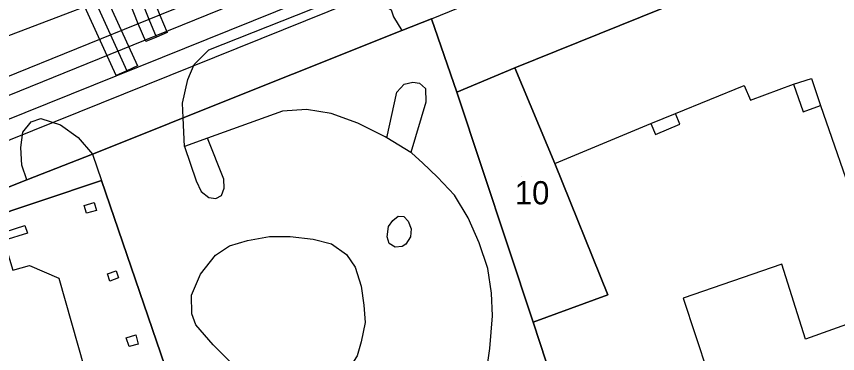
# Model space of a CAD drawing. Extents: x -264070 to -262271, y -1238894 to -1238141.
# Drawn here: x -263238.5 to -263167.8, y -1238845.2 to -1238816.2 of the extents above; entities that cross this region are included whole.
import ezdxf

# ---------------------------------------------------------------- set-up
doc = ezdxf.new("R2010")
doc.units = 0
for name, color, linetype in [('body_kn', 7, 'Continuous'), ('kladpar_druhypozemkov', 7, 'Continuous'), ('kladpar_hranice', 7, 'Continuous'), ('kladpar_parcelnecisla', 7, 'Continuous'), ('kladpar_plochy', 7, 'Continuous'), ('linie', 7, 'Continuous'), ('tarchy_linie', 7, 'Continuous'), ('zappar_hrandruhpozemk', 7, 'Continuous')]:
    doc.layers.add(name, color=color, linetype=linetype)

msp = doc.modelspace()

# ---------------------------------------------------------------- linework, layer by layer
at = {"layer": 'body_kn'}
for p, q in [((-263227.97, -1238816.8), (-263227.97, -1238816.8)), ((-263227.04, -1238816.42), (-263227.04, -1238816.42)), ((-263227.03, -1238816.4), (-263227.03, -1238816.4)), ((-263206, -1238816.21), (-263206, -1238816.21)), ((-263202.73, -1238816.37), (-263202.73, -1238816.37)), ((-263202.73, -1238816.37), (-263202.73, -1238816.37)), ((-263205.28, -1238817.37), (-263205.28, -1238817.37)), ((-263205.28, -1238817.37), (-263205.28, -1238817.37)), ((-263226.45, -1238817.84), (-263226.45, -1238817.84)), ((-263226.41, -1238817.94), (-263226.41, -1238817.94)), ((-263226.41, -1238817.94), (-263226.41, -1238817.94)), ((-263225.49, -1238817.56), (-263225.49, -1238817.56)), ((-263227.33, -1238818.32), (-263227.33, -1238818.32)), ((-263221.89, -1238819.05), (-263221.89, -1238819.05)), ((-263223.15, -1238820.31), (-263223.15, -1238820.31)), ((-263228.96, -1238820.84), (-263228.96, -1238820.84)), ((-263228.05, -1238820.43), (-263228.05, -1238820.43)), ((-263195.56, -1238820.6), (-263195.56, -1238820.6)), ((-263195.56, -1238820.6), (-263195.56, -1238820.6)), ((-263229.87, -1238821.25), (-263229.87, -1238821.25)), ((-263223.72, -1238821.59), (-263223.72, -1238821.59)), ((-263170.03, -1238821.5), (-263170.03, -1238821.5)), ((-263205.09, -1238822), (-263205.09, -1238822)), ((-263204.34, -1238821.82), (-263204.34, -1238821.82)), ((-263203.77, -1238821.91), (-263203.77, -1238821.91)), ((-263203.26, -1238822.36), (-263203.26, -1238822.36)), ((-263175.82, -1238822.12), (-263175.82, -1238822.12)), ((-263171.57, -1238822), (-263171.57, -1238822)), ((-263171.57, -1238822), (-263171.57, -1238822)), ((-263205.72, -1238822.68), (-263205.72, -1238822.68)), ((-263200.54, -1238822.7), (-263200.54, -1238822.7)), ((-263224.17, -1238823.63), (-263224.17, -1238823.63)), ((-263203.23, -1238823.56), (-263203.23, -1238823.56)), ((-263175.28, -1238823.38), (-263175.28, -1238823.38)), ((-263169.26, -1238823.83), (-263169.26, -1238823.83)), ((-263169.26, -1238823.83), (-263169.26, -1238823.83)), ((-263237.72, -1238824.44), (-263237.72, -1238824.44)), ((-263215.57, -1238824.31), (-263215.57, -1238824.31)), ((-263213.48, -1238824.19), (-263213.48, -1238824.19)), ((-263211.38, -1238824.53), (-263211.38, -1238824.53)), ((-263181.74, -1238824.51), (-263181.74, -1238824.51)), ((-263181.74, -1238824.51), (-263181.74, -1238824.51)), ((-263170.74, -1238824.37), (-263170.74, -1238824.37)), ((-263237.18, -1238825.24), (-263237.18, -1238825.24)), ((-263236.37, -1238824.94), (-263236.37, -1238824.94)), ((-263224.11, -1238824.9), (-263224.11, -1238824.9)), ((-263224.11, -1238824.9), (-263224.11, -1238824.9)), ((-263237.08, -1238826.02), (-263237.08, -1238826.02)), ((-263234.67, -1238825.49), (-263234.67, -1238825.49)), ((-263226.53, -1238825.87), (-263226.53, -1238825.87)), ((-263209.07, -1238825.37), (-263209.07, -1238825.37)), ((-263183.84, -1238825.39), (-263183.84, -1238825.39)), ((-263181.35, -1238825.45), (-263181.35, -1238825.45)), ((-263237.91, -1238826.14), (-263237.91, -1238826.14)), ((-263233.14, -1238826.6), (-263233.14, -1238826.6)), ((-263222, -1238826.65), (-263222, -1238826.65)), ((-263206.71, -1238826.52), (-263206.71, -1238826.52)), ((-263206.57, -1238826.61), (-263206.57, -1238826.61)), ((-263183.45, -1238826.32), (-263183.45, -1238826.32)), ((-263224, -1238827.38), (-263224, -1238827.38)), ((-263224, -1238827.38), (-263224, -1238827.38)), ((-263238.09, -1238827.46), (-263238.09, -1238827.46)), ((-263231.92, -1238828.02), (-263231.92, -1238828.02)), ((-263231.92, -1238828.02), (-263231.92, -1238828.02)), ((-263204.5, -1238827.89), (-263204.5, -1238827.89)), ((-263204.5, -1238827.89), (-263204.5, -1238827.89)), ((-263204.43, -1238827.93), (-263204.43, -1238827.93)), ((-263203.51, -1238828.77), (-263203.51, -1238828.77)), ((-263192.11, -1238828.83), (-263192.11, -1238828.83)), ((-263192.11, -1238828.83), (-263192.11, -1238828.83)), ((-263238, -1238828.96), (-263238, -1238828.96)), ((-263237.56, -1238830.25), (-263237.56, -1238830.25)), ((-263237.56, -1238830.25), (-263237.56, -1238830.25)), ((-263220.62, -1238830.17), (-263220.62, -1238830.17)), ((-263202.22, -1238830), (-263202.22, -1238830)), ((-263231.14, -1238830.29), (-263231.14, -1238830.29)), ((-263231.14, -1238830.29), (-263231.14, -1238830.29)), ((-263222.99, -1238830.32), (-263222.99, -1238830.32)), ((-263220.59, -1238830.95), (-263220.59, -1238830.95)), ((-263222.57, -1238831.25), (-263222.57, -1238831.25)), ((-263220.81, -1238831.58), (-263220.81, -1238831.58)), ((-263200.76, -1238831.57), (-263200.76, -1238831.57)), ((-263231.76, -1238832.19), (-263231.76, -1238832.19)), ((-263221.91, -1238831.76), (-263221.91, -1238831.76)), ((-263221.29, -1238831.85), (-263221.29, -1238831.85)), ((-263232.63, -1238832.45), (-263232.63, -1238832.45)), ((-263232.63, -1238832.45), (-263232.63, -1238832.45)), ((-263231.58, -1238832.88), (-263231.58, -1238832.88)), ((-263232.42, -1238833.11), (-263232.42, -1238833.11)), ((-263206.07, -1238833.73), (-263206.07, -1238833.73)), ((-263205.59, -1238833.37), (-263205.59, -1238833.37)), ((-263205.11, -1238833.4), (-263205.11, -1238833.4)), ((-263204.73, -1238833.79), (-263204.73, -1238833.79)), ((-263199.59, -1238833.52), (-263199.59, -1238833.52)), ((-263237.75, -1238834.18), (-263237.75, -1238834.18)), ((-263206.44, -1238834.27), (-263206.44, -1238834.27)), ((-263204.49, -1238834.45), (-263204.49, -1238834.45)), ((-263237.52, -1238834.84), (-263237.52, -1238834.84)), ((-263216.68, -1238835.13), (-263216.68, -1238835.13)), ((-263214.91, -1238835.13), (-263214.91, -1238835.13)), ((-263206.56, -1238835.14), (-263206.56, -1238835.14)), ((-263204.55, -1238835.14), (-263204.55, -1238835.14)), ((-263218.57, -1238835.45), (-263218.57, -1238835.45)), ((-263212.93, -1238835.34), (-263212.93, -1238835.34)), ((-263211.34, -1238835.74), (-263211.34, -1238835.74)), ((-263206.38, -1238835.71), (-263206.38, -1238835.71)), ((-263204.94, -1238835.77), (-263204.94, -1238835.77)), ((-263198.64, -1238835.65), (-263198.64, -1238835.65)), ((-263220.13, -1238835.93), (-263220.13, -1238835.93)), ((-263220.13, -1238835.93), (-263220.13, -1238835.93)), ((-263205.87, -1238836.04), (-263205.87, -1238836.04)), ((-263205.87, -1238836.04), (-263205.87, -1238836.04)), ((-263205.27, -1238835.98), (-263205.27, -1238835.98)), ((-263221.33, -1238836.73), (-263221.33, -1238836.73)), ((-263210.06, -1238836.67), (-263210.06, -1238836.67)), ((-263237.34, -1238837.63), (-263237.34, -1238837.63)), ((-263209.31, -1238837.75), (-263209.31, -1238837.75)), ((-263197.89, -1238837.87), (-263197.89, -1238837.87)), ((-263172.59, -1238837.5), (-263172.59, -1238837.5)), ((-263234.8, -1238838.71), (-263234.8, -1238838.71)), ((-263230.63, -1238838.33), (-263230.63, -1238838.33)), ((-263230.63, -1238838.33), (-263230.63, -1238838.33)), ((-263229.88, -1238838.09), (-263229.88, -1238838.09)), ((-263229.67, -1238838.69), (-263229.67, -1238838.69)), ((-263222.62, -1238838.35), (-263222.62, -1238838.35)), ((-263230.42, -1238838.96), (-263230.42, -1238838.96)), ((-263208.8, -1238839.4), (-263208.8, -1238839.4)), ((-263197.57, -1238839.99), (-263197.57, -1238839.99)), ((-263187.54, -1238840.14), (-263187.54, -1238840.14)), ((-263223.4, -1238840.18), (-263223.4, -1238840.18)), ((-263181.07, -1238840.42), (-263181.07, -1238840.42)), ((-263208.57, -1238841.02), (-263208.57, -1238841.02)), ((-263223.35, -1238841.77), (-263223.35, -1238841.77)), ((-263197.48, -1238841.94), (-263197.48, -1238841.94)), ((-263223.02, -1238842.73), (-263223.02, -1238842.73)), ((-263208.45, -1238842.52), (-263208.45, -1238842.52)), ((-263193.99, -1238842.51), (-263193.99, -1238842.51)), ((-263228.18, -1238843.58), (-263228.18, -1238843.58)), ((-263229.02, -1238843.85), (-263229.02, -1238843.85)), ((-263229.02, -1238843.85), (-263229.02, -1238843.85)), ((-263227.98, -1238844.39), (-263227.98, -1238844.39)), ((-263208.79, -1238844.2), (-263208.79, -1238844.2)), ((-263170.53, -1238843.95), (-263170.53, -1238843.95)), ((-263228.76, -1238844.6), (-263228.76, -1238844.6)), ((-263221.52, -1238844.44), (-263221.52, -1238844.44)), ((-263197.7, -1238844.76), (-263197.7, -1238844.76))]:
    msp.add_line(p, q, dxfattribs=at)
at = {"layer": 'kladpar_druhypozemkov'}
msp.add_line((-263195.02, -1238829.98), (-263195.02, -1238829.98), dxfattribs=at)
at = {"layer": 'kladpar_hranice'}
for points in [[(-263100.32, -1238776.32), (-263136.68, -1238790.59), (-263137.31, -1238790.81), (-263135.65, -1238796.53), (-263161.5, -1238806.77), (-263171.91, -1238810.99), (-263177.48, -1238813.26), (-263195.56, -1238820.6), (-263200.54, -1238822.7), (-263202.73, -1238816.37), (-263205.28, -1238817.37), (-263224.11, -1238824.9), (-263226.53, -1238825.87), (-263231.92, -1238828.02), (-263237.56, -1238830.25), (-263250.17, -1238835.24)], [(-263135.65, -1238796.53), (-263135.5, -1238797.03), (-263120.94, -1238847.64), (-263120.72, -1238848.38), (-263183.95, -1238867.62), (-263184.24, -1238867.36), (-263186.27, -1238866.06), (-263193.99, -1238842.51), (-263187.54, -1238840.14), (-263192.11, -1238828.83), (-263195.56, -1238820.6), (-263177.48, -1238813.26), (-263171.91, -1238810.99), (-263161.5, -1238806.77), (-263135.65, -1238796.53)], [(-263205.28, -1238817.37), (-263202.73, -1238816.37), (-263200.54, -1238822.7), (-263193.99, -1238842.51), (-263186.27, -1238866.06)], [(-263250.17, -1238835.24), (-263237.56, -1238830.25), (-263231.92, -1238828.02), (-263226.53, -1238825.87), (-263224.11, -1238824.9), (-263205.28, -1238817.37)], [(-263195.56, -1238820.6), (-263192.11, -1238828.83), (-263187.54, -1238840.14), (-263193.99, -1238842.51), (-263200.54, -1238822.7), (-263195.56, -1238820.6)], [(-263231.14, -1238830.29), (-263223.85, -1238851.59), (-263231.66, -1238854.15), (-263235.87, -1238855.52), (-263233.93, -1238862.37), (-263235.96, -1238863), (-263235.45, -1238864.53), (-263241.78, -1238866.58), (-263242.56, -1238863.97), (-263247.9, -1238865.83), (-263251.88, -1238852.55), (-263253.82, -1238853.14), (-263256.32, -1238853.89), (-263258.04, -1238847.95), (-263255.61, -1238847.11), (-263250.48, -1238845.33), (-263249.59, -1238845.02), (-263252.15, -1238837.32), (-263231.14, -1238830.29)], [(-263223.85, -1238851.59), (-263231.14, -1238830.29), (-263252.15, -1238837.32)]]:
    msp.add_lwpolyline(points, dxfattribs=at)
at = {"layer": 'kladpar_plochy'}
for points in [[(-263100.32, -1238776.32), (-263136.68, -1238790.59), (-263137.31, -1238790.81), (-263135.65, -1238796.53), (-263161.5, -1238806.77), (-263171.91, -1238810.99), (-263177.48, -1238813.26), (-263195.56, -1238820.6), (-263200.54, -1238822.7), (-263202.73, -1238816.37), (-263205.28, -1238817.37), (-263224.11, -1238824.9), (-263226.53, -1238825.87), (-263231.92, -1238828.02), (-263237.56, -1238830.25), (-263250.17, -1238835.24)], [(-263250.17, -1238835.24), (-263237.56, -1238830.25), (-263231.92, -1238828.02), (-263226.53, -1238825.87), (-263224.11, -1238824.9), (-263205.28, -1238817.37), (-263202.73, -1238816.37), (-263200.54, -1238822.7), (-263193.99, -1238842.51), (-263186.27, -1238866.06)], [(-263223.85, -1238851.59), (-263231.14, -1238830.29), (-263252.15, -1238837.32)]]:
    msp.add_lwpolyline(points, dxfattribs=at)
for points in [[(-263135.65, -1238796.53), (-263135.5, -1238797.03), (-263120.94, -1238847.64), (-263120.72, -1238848.38), (-263183.95, -1238867.62), (-263184.24, -1238867.36), (-263186.27, -1238866.06), (-263193.99, -1238842.51), (-263187.54, -1238840.14), (-263192.11, -1238828.83), (-263195.56, -1238820.6), (-263177.48, -1238813.26), (-263171.91, -1238810.99), (-263161.5, -1238806.77)], [(-263195.56, -1238820.6), (-263192.11, -1238828.83), (-263187.54, -1238840.14), (-263193.99, -1238842.51), (-263200.54, -1238822.7)], [(-263231.14, -1238830.29), (-263223.85, -1238851.59), (-263231.66, -1238854.15), (-263235.87, -1238855.52), (-263233.93, -1238862.37), (-263235.96, -1238863), (-263235.45, -1238864.53), (-263241.78, -1238866.58), (-263242.56, -1238863.97), (-263247.9, -1238865.83), (-263251.88, -1238852.55), (-263253.82, -1238853.14), (-263256.32, -1238853.89), (-263258.04, -1238847.95), (-263255.61, -1238847.11), (-263250.48, -1238845.33), (-263249.59, -1238845.02), (-263252.15, -1238837.32)]]:
    msp.add_lwpolyline(points, close=True, dxfattribs=at)
at = {"layer": 'linie'}
msp.add_lwpolyline([(-263250.17, -1238835.24), (-263237.56, -1238830.25), (-263231.92, -1238828.02), (-263226.53, -1238825.87), (-263224.11, -1238824.9), (-263205.28, -1238817.37), (-263202.73, -1238816.37), (-263200.54, -1238822.7), (-263195.56, -1238820.6), (-263177.48, -1238813.26), (-263171.91, -1238810.99), (-263161.5, -1238806.77), (-263135.65, -1238796.53), (-263137.31, -1238790.81), (-263136.68, -1238790.59), (-263100.32, -1238776.32)], dxfattribs=at)
at = {"layer": 'tarchy_linie'}
msp.add_line((-263232.42, -1238813.23), (-263228.96, -1238820.84), dxfattribs=at)
for points in [[(-263343.87, -1238863.25), (-263304.14, -1238847.91), (-263264.41, -1238831.55), (-263227.03, -1238816.4), (-263194.96, -1238803.36), (-263162.59, -1238790.59), (-263102.22, -1238766.84), (-263102.2, -1238766.93), (-263101.91, -1238768.39), (-263101.76, -1238769.18), (-263101.42, -1238770.88), (-263131.03, -1238783.02), (-263184.17, -1238804.65), (-263237.08, -1238826.02), (-263290.22, -1238847.43), (-263337.49, -1238867.45), (-263338.7, -1238864.58), (-263341.67, -1238865.72), (-263342.77, -1238864.49), (-263343.87, -1238863.25)], [(-263101.91, -1238768.39), (-263162.02, -1238792.03), (-263194.38, -1238804.8), (-263226.45, -1238817.84), (-263263.82, -1238832.98), (-263303.57, -1238849.35), (-263342.77, -1238864.49)], [(-263336.77, -1238865.3), (-263290.87, -1238845.86), (-263237.72, -1238824.44), (-263184.81, -1238803.07), (-263131.67, -1238781.45), (-263101.76, -1238769.18)], [(-263229.8, -1238812.17), (-263228.87, -1238811.79), (-263228.25, -1238811.54), (-263227.95, -1238811.4), (-263226.11, -1238816.04), (-263225.49, -1238817.56), (-263226.41, -1238817.94), (-263227.33, -1238818.32), (-263227.97, -1238816.8), (-263229.8, -1238812.17)], [(-263226.41, -1238817.94), (-263227.04, -1238816.42), (-263228.87, -1238811.79)], [(-263233.36, -1238813.62), (-263232.66, -1238813.33), (-263232.42, -1238813.23), (-263231.55, -1238812.88), (-263231.49, -1238812.86), (-263228.05, -1238820.43), (-263228.96, -1238820.84), (-263229.87, -1238821.25), (-263233.36, -1238813.62)]]:
    msp.add_lwpolyline(points, dxfattribs=at)
at = {"layer": 'zappar_hrandruhpozemk'}
for p, q in [((-263202.73, -1238816.37), (-263180.03, -1238807.04)), ((-263221.89, -1238819.05), (-263209.62, -1238814.16)), ((-263170.03, -1238821.5), (-263169.26, -1238823.83)), ((-263169.26, -1238823.83), (-263165.08, -1238835.9)), ((-263183.84, -1238825.39), (-263181.74, -1238824.51)), ((-263236.37, -1238824.94), (-263234.67, -1238825.49)), ((-263192.11, -1238828.83), (-263183.84, -1238825.39)), ((-263220.62, -1238830.17), (-263222, -1238826.65)), ((-263204.5, -1238827.89), (-263206.57, -1238826.61)), ((-263231.92, -1238828.02), (-263231.14, -1238830.29)), ((-263232.42, -1238833.11), (-263232.63, -1238832.45)), ((-263216.68, -1238835.13), (-263214.91, -1238835.13)), ((-263204.55, -1238835.14), (-263204.94, -1238835.77)), ((-263234.8, -1238838.71), (-263232.63, -1238846.39)), ((-263230.42, -1238838.96), (-263230.63, -1238838.33)), ((-263197.48, -1238841.94), (-263197.57, -1238839.99)), ((-263181.07, -1238840.42), (-263175.6, -1238857.01)), ((-263228.76, -1238844.6), (-263229.02, -1238843.85))]:
    msp.add_line(p, q, dxfattribs=at)
for points in [[(-263204.14, -1238803.84), (-263223.67, -1238811.91), (-263243.02, -1238819.3)], [(-263209.62, -1238814.16), (-263207.79, -1238814.38), (-263206.68, -1238815.25), (-263206.19, -1238815.59), (-263206, -1238816.21), (-263205.28, -1238817.37)], [(-263224.11, -1238824.9), (-263224.17, -1238823.63), (-263223.72, -1238821.59), (-263223.15, -1238820.31), (-263221.89, -1238819.05)], [(-263181.74, -1238824.51), (-263175.82, -1238822.12), (-263175.28, -1238823.38), (-263171.57, -1238822), (-263170.03, -1238821.5)], [(-263206.57, -1238826.61), (-263205.72, -1238822.68), (-263205.09, -1238822), (-263204.34, -1238821.82), (-263203.77, -1238821.91), (-263203.26, -1238822.36), (-263203.23, -1238823.56), (-263204.5, -1238827.89)], [(-263171.57, -1238822), (-263170.74, -1238824.37), (-263169.26, -1238823.83)], [(-263206.57, -1238826.61), (-263206.71, -1238826.52), (-263209.07, -1238825.37), (-263211.38, -1238824.53), (-263213.48, -1238824.19), (-263215.57, -1238824.31), (-263222, -1238826.65), (-263224, -1238827.38), (-263224.11, -1238824.9)], [(-263183.84, -1238825.39), (-263183.45, -1238826.32), (-263181.35, -1238825.45), (-263181.74, -1238824.51)], [(-263237.56, -1238830.25), (-263238, -1238828.96), (-263238.09, -1238827.46), (-263237.91, -1238826.14), (-263237.18, -1238825.24), (-263236.37, -1238824.94)], [(-263234.67, -1238825.49), (-263233.14, -1238826.6), (-263231.92, -1238828.02)], [(-263224, -1238827.38), (-263222.99, -1238830.32), (-263222.57, -1238831.25), (-263221.91, -1238831.76), (-263221.29, -1238831.85), (-263220.81, -1238831.58), (-263220.59, -1238830.95), (-263220.62, -1238830.17)], [(-263197.57, -1238839.99), (-263197.89, -1238837.87), (-263198.64, -1238835.65), (-263199.59, -1238833.52), (-263200.76, -1238831.57), (-263202.22, -1238830), (-263203.51, -1238828.77), (-263204.43, -1238827.93), (-263204.5, -1238827.89)], [(-263232.63, -1238832.45), (-263231.76, -1238832.19), (-263231.58, -1238832.88), (-263232.42, -1238833.11)], [(-263205.87, -1238836.04), (-263206.38, -1238835.71), (-263206.56, -1238835.14), (-263206.44, -1238834.27), (-263206.07, -1238833.73), (-263205.59, -1238833.37), (-263205.11, -1238833.4), (-263204.73, -1238833.79), (-263204.49, -1238834.45), (-263204.55, -1238835.14)], [(-263249.59, -1238845.02), (-263248.06, -1238844.5), (-263250.05, -1238838.14), (-263237.75, -1238834.18), (-263237.52, -1238834.84), (-263239.53, -1238835.47), (-263238.78, -1238838.01), (-263237.34, -1238837.63), (-263234.8, -1238838.71)], [(-263214.91, -1238835.13), (-263212.93, -1238835.34), (-263211.34, -1238835.74), (-263210.06, -1238836.67), (-263209.31, -1238837.75), (-263208.8, -1238839.4), (-263208.57, -1238841.02), (-263208.45, -1238842.52), (-263208.79, -1238844.2), (-263209.12, -1238845.39), (-263209.81, -1238846.47), (-263210.83, -1238847.31), (-263212.09, -1238848.02), (-263213.65, -1238848.38), (-263215.81, -1238848.65), (-263217.75, -1238847.65), (-263219.97, -1238846), (-263221.52, -1238844.44), (-263223.02, -1238842.73), (-263223.35, -1238841.77), (-263223.4, -1238840.18), (-263222.62, -1238838.35), (-263221.33, -1238836.73), (-263220.13, -1238835.93)], [(-263220.13, -1238835.93), (-263218.57, -1238835.45), (-263216.68, -1238835.13)], [(-263204.94, -1238835.77), (-263205.27, -1238835.98), (-263205.87, -1238836.04)], [(-263164.35, -1238838.03), (-263163.16, -1238841.33), (-263170.53, -1238843.95), (-263172.59, -1238837.5), (-263181.07, -1238840.42)], [(-263230.63, -1238838.33), (-263229.88, -1238838.09), (-263229.67, -1238838.69), (-263230.42, -1238838.96)], [(-263223.85, -1238851.59), (-263222.65, -1238853.18), (-263221.34, -1238854.42), (-263219.6, -1238855.68), (-263217.86, -1238856.7), (-263216.31, -1238857.42), (-263214.48, -1238858.15), (-263212.32, -1238858.48), (-263210.38, -1238858.67), (-263208.97, -1238858.52), (-263207.56, -1238857.95), (-263205.43, -1238856.85), (-263203.72, -1238855.69), (-263202.06, -1238854.31), (-263200.92, -1238852.96), (-263199.81, -1238851.35), (-263198.58, -1238849.34), (-263198.06, -1238847.16), (-263197.7, -1238844.76), (-263197.48, -1238841.94)], [(-263229.02, -1238843.85), (-263228.18, -1238843.58), (-263227.98, -1238844.39), (-263228.76, -1238844.6)]]:
    msp.add_lwpolyline(points, dxfattribs=at)

# ---------------------------------------------------------------- texts
at = {"layer": 'kladpar_parcelnecisla'}
msp.add_text('10', height=2, dxfattribs=at).set_placement((-263195.56, -1238832.35))

doc.saveas('drawing.dxf')
